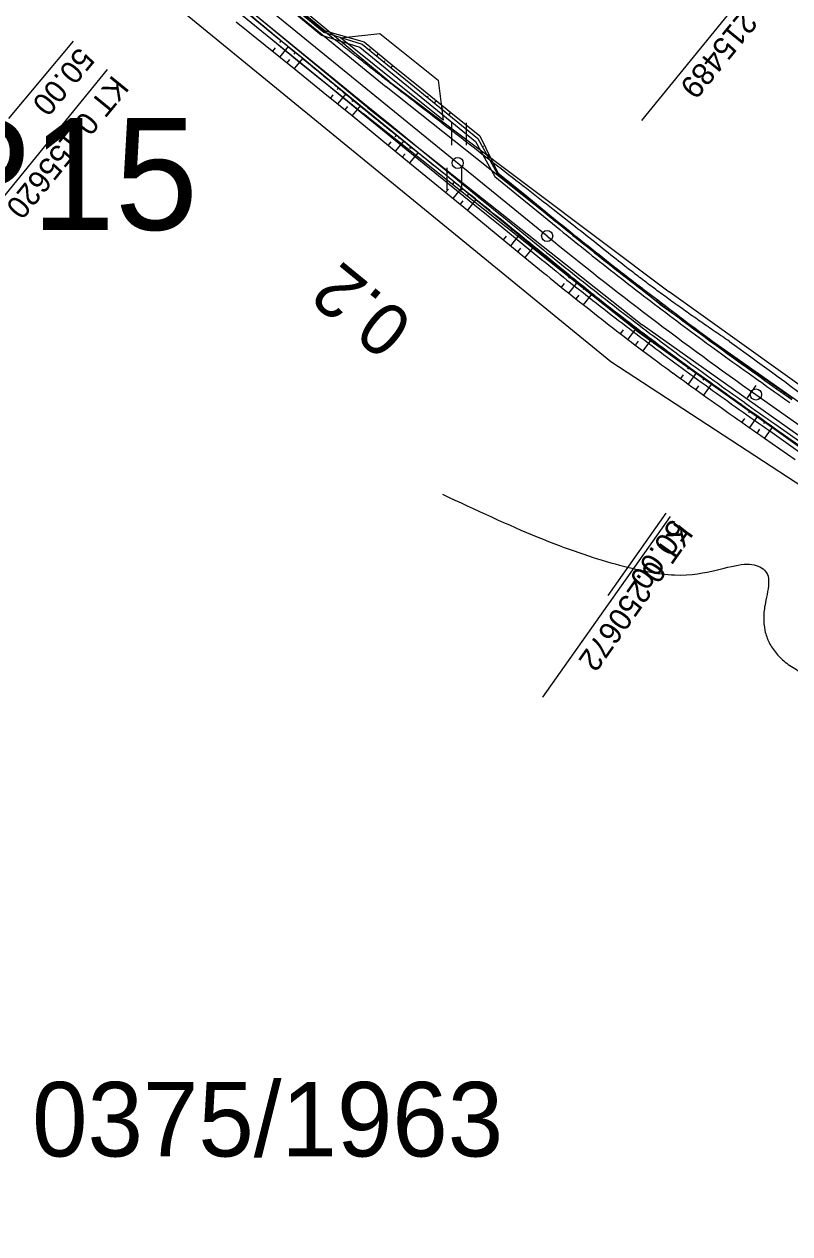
# Model space of a CAD drawing. Extents: x -495905 to -478420, y -1113297 to -1107716.
# Drawn here: x -480865.8 to -480763.1, y -1112853.9 to -1112691.6 of the extents above; entities that cross this region are included whole.
import ezdxf

# ---------------------------------------------------------------- set-up
doc = ezdxf.new("R2010")
doc.units = 0
for name, color, linetype in [('03_PC_OBJEKTY_NÁVRH', 7, 'Continuous'), ('03_PC_OBJEKTY_NÁVRH_PR', 7, 'Continuous'), ('2D_VRSTEVNICE', 7, 'Continuous'), ('C13_HATCH_SLOPE_L', 7, 'Continuous'), ('C13_HATCH_SLOPE_R', 7, 'Continuous'), ('C13_HECTOMETRY', 7, 'Continuous'), ('C13_HLBODY', 7, 'Continuous'), ('C13_HRANA_TELESO', 7, 'Continuous'), ('C13_KORUNA', 7, 'Continuous'), ('C13_OSA', 7, 'Continuous'), ('C13_PRIKOP', 7, 'Continuous'), ('C13_STANICENI', 7, 'Continuous'), ('C13_VOZOVKA', 7, 'Continuous'), ('C13_ZPEVKRAJ', 7, 'Continuous'), ('ODVODNĚNÍ PLOŠNÉ', 7, 'Continuous'), ('zamereni', 7, 'Continuous')]:
    doc.layers.add(name, color=color, linetype=linetype)

msp = doc.modelspace()

# ---------------------------------------------------------------- linework, layer by layer
at = {"layer": '03_PC_OBJEKTY_NÁVRH'}
msp.add_lwpolyline([(-480823.36, -1112693.41), (-480818.09, -1112692.83), (-480810.29, -1112699.1), (-480809.61, -1112704.45)], close=True, dxfattribs=at)
at = {"layer": '03_PC_OBJEKTY_NÁVRH_PR'}
msp.add_lwpolyline([(-480609.77, -1112943.11), (-480632.07, -1112906.22), (-480673.38, -1112848.12), (-480710, -1112791.67), (-480726.8, -1112776.25), (-480787.1, -1112736.87), (-480856.49, -1112680.15), (-480961.12, -1112584.33)], dxfattribs=at)
at = {"layer": '2D_VRSTEVNICE'}
for points in [[(-480771.17, -1112734.16), (-480779.9, -1112728.3), (-480793.89, -1112717.14), (-480815.86, -1112700.15), (-480816.66, -1112699.51), (-480816.89, -1112699.34), (-480817.79, -1112698.64), (-480823.93, -1112693.82), (-480824.35, -1112693.49), (-480841.09, -1112680.47), (-480855.77, -1112671.97)], [(-480856.68, -1112672.46), (-480837.03, -1112689.1), (-480825.38, -1112698.71), (-480823.08, -1112700.65), (-480820.65, -1112702.65)], [(-480788.76, -1112728.44), (-480789.73, -1112727.66), (-480804.05, -1112716), (-480813.49, -1112708.44), (-480814.98, -1112707.23), (-480817.53, -1112705.19), (-480820.02, -1112703.18), (-480820.65, -1112702.65)], [(-480709.03, -1112795.74), (-480711.34, -1112793.27), (-480713.63, -1112790.39), (-480720.47, -1112781.82), (-480725.41, -1112779.14), (-480733.41, -1112773.69), (-480743.37, -1112768.24), (-480741.88, -1112762.29), (-480747.7, -1112758.27), (-480747.76, -1112758.23), (-480750.59, -1112756.2), (-480750.82, -1112756.04), (-480756.97, -1112751.65), (-480757.52, -1112751.26), (-480777.84, -1112736.75), (-480779.09, -1112735.86), (-480779.42, -1112735.62), (-480783.57, -1112732.66), (-480788.76, -1112728.44)], [(-480771.17, -1112734.16), (-480751.52, -1112748.47), (-480745.8, -1112752.41), (-480745.7, -1112752.48), (-480744.82, -1112753.12), (-480744.05, -1112753.64), (-480743.57, -1112753.99), (-480734.48, -1112760.53), (-480729.1, -1112764.33), (-480720.98, -1112770.64), (-480717.26, -1112773.4), (-480714.5, -1112776.18)], [(-480809.7, -1112754.66), (-480782.38, -1112767.95), (-480764.44, -1112762), (-480767.97, -1112775.1), (-480755.6, -1112781.76), (-480745.36, -1112792.13), (-480741.84, -1112799.59), (-480728.59, -1112816.09), (-480720.89, -1112819.47), (-480707.79, -1112822.11), (-480700.86, -1112823.77), (-480695.04, -1112815.48), (-480696.66, -1112809.69), (-480705.86, -1112801.98)]]:
    msp.add_open_spline(points, degree=2, dxfattribs=at)
at = {"layer": 'C13_HATCH_SLOPE_L'}
for p, q in [((-480826.57, -1112691.87), (-480826.49, -1112691.78)), ((-480826.42, -1112691.69), (-480826.42, -1112691.69)), ((-480825.6, -1112692.66), (-480825.45, -1112692.48)), ((-480819.49, -1112695.06), (-480819.36, -1112694.9)), ((-480819.23, -1112694.75), (-480819.23, -1112694.75)), ((-480818.53, -1112695.85), (-480818.27, -1112695.54)), ((-480817.56, -1112696.64), (-480817.43, -1112696.49)), ((-480817.3, -1112696.33), (-480817.3, -1112696.33)), ((-480816.59, -1112697.43), (-480816.34, -1112697.12)), ((-480811.75, -1112701.39), (-480811.61, -1112701.22)), ((-480811.48, -1112701.06), (-480811.48, -1112701.06)), ((-480810.78, -1112702.18), (-480810.51, -1112701.84)), ((-480809.81, -1112702.97), (-480809.67, -1112702.8)), ((-480809.54, -1112702.63), (-480809.54, -1112702.63)), ((-480808.84, -1112703.76), (-480808.56, -1112703.42)), ((-480804.32, -1112708.09), (-480804.19, -1112707.95)), ((-480804.07, -1112707.8), (-480804.07, -1112707.8)), ((-480803.66, -1112709.27), (-480803.47, -1112709.03)), ((-480803.01, -1112710.45), (-480802.94, -1112710.36)), ((-480802.86, -1112710.27), (-480802.86, -1112710.27)), ((-480802.36, -1112711.63), (-480802.26, -1112711.51)), ((-480797.52, -1112715.58), (-480797.47, -1112715.52)), ((-480797.42, -1112715.46), (-480797.42, -1112715.46)), ((-480796.55, -1112716.37), (-480796.45, -1112716.25)), ((-480795.58, -1112717.16), (-480795.53, -1112717.1)), ((-480795.48, -1112717.04), (-480795.48, -1112717.04)), ((-480794.61, -1112717.95), (-480794.51, -1112717.83)), ((-480789.77, -1112721.86), (-480789.72, -1112721.8)), ((-480789.67, -1112721.73), (-480789.67, -1112721.73)), ((-480788.79, -1112722.63), (-480788.69, -1112722.5)), ((-480787.82, -1112723.41), (-480787.77, -1112723.34)), ((-480787.71, -1112723.27), (-480787.71, -1112723.27)), ((-480786.84, -1112724.18), (-480786.73, -1112724.04)), ((-480781.92, -1112727.99), (-480781.86, -1112727.91)), ((-480781.8, -1112727.83), (-480781.8, -1112727.83)), ((-480780.93, -1112728.74), (-480780.81, -1112728.58)), ((-480779.94, -1112729.49), (-480779.88, -1112729.41)), ((-480779.82, -1112729.33), (-480779.82, -1112729.33)), ((-480778.95, -1112730.24), (-480778.83, -1112730.08)), ((-480773.96, -1112733.96), (-480773.91, -1112733.89)), ((-480773.86, -1112733.83), (-480773.86, -1112733.83)), ((-480772.95, -1112734.69), (-480772.86, -1112734.56)), ((-480771.94, -1112735.42), (-480771.9, -1112735.36)), ((-480771.86, -1112735.3), (-480771.86, -1112735.3)), ((-480770.94, -1112736.15), (-480770.85, -1112736.03)), ((-480765.87, -1112739.77), (-480765.83, -1112739.71)), ((-480765.79, -1112739.66), (-480765.79, -1112739.66)), ((-480764.85, -1112740.49), (-480764.77, -1112740.38)), ((-480763.83, -1112741.21), (-480763.79, -1112741.15)), ((-480763.75, -1112741.1), (-480763.75, -1112741.1))]:
    msp.add_line(p, q, dxfattribs=at)
at = {"layer": 'C13_HATCH_SLOPE_R'}
for p, q in [((-480832.14, -1112694.74), (-480832.5, -1112695.18)), ((-480831.35, -1112693.77), (-480831.56, -1112694.03)), ((-480830.38, -1112694.57), (-480831.53, -1112695.97)), ((-480830.2, -1112696.31), (-480830.56, -1112696.76)), ((-480829.42, -1112695.36), (-480829.63, -1112695.61)), ((-480828.45, -1112696.15), (-480829.59, -1112697.54)), ((-480824.39, -1112701.06), (-480824.74, -1112701.49)), ((-480823.6, -1112700.1), (-480823.82, -1112700.36)), ((-480822.64, -1112700.89), (-480823.77, -1112702.28)), ((-480822.45, -1112702.64), (-480822.8, -1112703.07)), ((-480821.67, -1112701.68), (-480821.88, -1112701.94)), ((-480820.7, -1112702.47), (-480821.83, -1112703.85)), ((-480815.86, -1112706.42), (-480816.07, -1112706.68)), ((-480816.64, -1112707.38), (-480816.99, -1112707.81)), ((-480814.89, -1112707.21), (-480816.03, -1112708.61)), ((-480813.92, -1112708), (-480814.13, -1112708.26)), ((-480814.71, -1112708.96), (-480815.06, -1112709.4)), ((-480812.95, -1112708.79), (-480814.1, -1112710.2)), ((-480808.11, -1112712.74), (-480808.32, -1112713)), ((-480808.9, -1112713.72), (-480809.27, -1112714.17)), ((-480807.14, -1112713.53), (-480808.3, -1112714.95)), ((-480806.17, -1112714.32), (-480806.38, -1112714.58)), ((-480806.96, -1112715.29), (-480807.33, -1112715.74)), ((-480805.2, -1112715.11), (-480806.36, -1112716.53)), ((-480800.36, -1112719.07), (-480800.57, -1112719.32)), ((-480801.16, -1112720.04), (-480801.53, -1112720.5)), ((-480799.39, -1112719.86), (-480800.57, -1112721.3)), ((-480798.42, -1112720.65), (-480798.64, -1112720.91)), ((-480799.23, -1112721.63), (-480799.6, -1112722.09)), ((-480797.46, -1112721.44), (-480798.64, -1112722.89)), ((-480792.57, -1112725.38), (-480792.78, -1112725.64)), ((-480793.37, -1112726.38), (-480793.76, -1112726.86)), ((-480791.59, -1112726.16), (-480792.77, -1112727.65)), ((-480790.6, -1112726.94), (-480790.81, -1112727.2)), ((-480791.4, -1112727.95), (-480791.79, -1112728.44)), ((-480789.62, -1112727.72), (-480790.8, -1112729.22)), ((-480784.66, -1112731.56), (-480784.86, -1112731.83)), ((-480783.66, -1112732.32), (-480784.83, -1112733.86)), ((-480785.45, -1112732.59), (-480785.83, -1112733.1)), ((-480782.66, -1112733.08), (-480782.86, -1112733.35)), ((-480781.66, -1112733.84), (-480782.82, -1112735.39)), ((-480783.44, -1112734.12), (-480783.83, -1112734.63)), ((-480777.38, -1112738.62), (-480777.75, -1112739.13)), ((-480776.62, -1112737.58), (-480776.81, -1112737.85)), ((-480775.6, -1112738.32), (-480776.73, -1112739.87)), ((-480775.34, -1112740.1), (-480775.71, -1112740.6)), ((-480774.59, -1112739.06), (-480774.78, -1112739.33)), ((-480773.57, -1112739.8), (-480774.68, -1112741.34)), ((-480768.46, -1112743.44), (-480768.65, -1112743.72)), ((-480769.19, -1112744.48), (-480769.54, -1112744.98)), ((-480767.44, -1112744.16), (-480768.52, -1112745.69)), ((-480766.42, -1112744.88), (-480766.61, -1112745.16)), ((-480767.15, -1112745.92), (-480767.49, -1112746.41)), ((-480765.4, -1112745.6), (-480766.47, -1112747.13))]:
    msp.add_line(p, q, dxfattribs=at)
at = {"layer": 'C13_HECTOMETRY'}
msp.add_circle((-480807.65, -1112710.21), 0.75, dxfattribs=at)
at = {"layer": 'C13_HLBODY'}
for p, q in [((-480764.23, -1112681.5), (-480783.01, -1112704.51)), ((-480854.68, -1112697.65), (-480873.46, -1112720.66)), ((-480779.16, -1112757.62), (-480796.28, -1112781.89))]:
    msp.add_line(p, q, dxfattribs=at)
for centre in [(-480795.65, -1112720), (-480767.64, -1112741.27)]:
    msp.add_circle(centre, 0.75, dxfattribs=at)
at = {"layer": 'C13_HRANA_TELESO'}
for p, q in [((-480829.32, -1112689.31), (-480825.45, -1112692.48)), ((-480837.36, -1112691.25), (-480833.47, -1112694.4)), ((-480825.45, -1112692.48), (-480820.2, -1112693.95)), ((-480833.47, -1112694.4), (-480829.59, -1112697.54)), ((-480820.2, -1112693.95), (-480816.34, -1112697.12)), ((-480829.59, -1112697.54), (-480825.71, -1112700.71)), ((-480816.34, -1112697.12), (-480812.45, -1112700.27)), ((-480825.71, -1112700.71), (-480821.83, -1112703.85)), ((-480812.45, -1112700.27), (-480808.56, -1112703.42)), ((-480821.83, -1112703.85), (-480817.96, -1112707.02)), ((-480808.56, -1112703.42), (-480804.68, -1112706.56)), ((-480817.96, -1112707.02), (-480814.1, -1112710.2)), ((-480804.68, -1112706.56), (-480802.26, -1112711.51)), ((-480814.1, -1112710.2), (-480810.24, -1112713.38)), ((-480802.26, -1112711.51), (-480798.39, -1112714.67)), ((-480810.24, -1112713.38), (-480806.36, -1112716.53)), ((-480798.39, -1112714.67), (-480794.51, -1112717.83)), ((-480806.36, -1112716.53), (-480802.5, -1112719.71)), ((-480802.5, -1112719.71), (-480798.64, -1112722.89)), ((-480766.47, -1112747.13), (-480762.37, -1112750))]:
    msp.add_line(p, q, dxfattribs=at)
for centre, radius, start, end in [((-479854.49, -1111558.21), 1492.77, 230.97074, 231.16181), ((-480480.69, -1112331.7), 497.58, 231.4711, 232.0441), ((-479839.91, -1111553.15), 1512.43, 230.66162, 230.85246), ((-480481.55, -1112331.06), 497.56, 232.1669, 232.7398), ((-480477.87, -1112333.94), 504.15, 231.0592, 231.6322), ((-480479.76, -1112332.45), 497.55, 232.4794, 233.0524), ((-480477.7, -1112334.05), 504.17, 231.6102, 232.1832), ((-480476.49, -1112334.9), 497.57, 232.5817, 233.1547), ((-480479.43, -1112332.7), 504.19, 232.432, 233.0049), ((-480477.83, -1112333.86), 497.59, 233.3503, 233.9232), ((-480481.08, -1112331.47), 504.18, 233.2393, 233.8122), ((-480478.75, -1112333.18), 497.61, 234.0547, 234.6277), ((-480481.05, -1112331.51), 504.16, 233.8063, 234.3793), ((-480908.53, -1112943.44), 248.81, 54.1272, 55.2779), ((-480480.97, -1112331.6), 504.14, 234.3657, 234.9387), ((-480624, -1112539.18), 252.07, 234.4463, 235.5842)]:
    msp.add_arc(centre, radius, start, end, dxfattribs=at)
at = {"layer": 'C13_KORUNA'}
for p, q in [((-480836.19, -1112689.82), (-480832.32, -1112692.99)), ((-480829.48, -1112689.5), (-480825.6, -1112692.66)), ((-480832.32, -1112692.99), (-480828.45, -1112696.15)), ((-480825.6, -1112692.66), (-480820.46, -1112694.27)), ((-480820.46, -1112694.27), (-480816.59, -1112697.43)), ((-480828.45, -1112696.15), (-480824.57, -1112699.31)), ((-480816.59, -1112697.43), (-480812.72, -1112700.59)), ((-480824.57, -1112699.31), (-480820.7, -1112702.47)), ((-480812.72, -1112700.59), (-480808.84, -1112703.76)), ((-480820.7, -1112702.47), (-480816.83, -1112705.63)), ((-480808.84, -1112703.76), (-480804.97, -1112706.92)), ((-480816.83, -1112705.63), (-480812.95, -1112708.79)), ((-480804.97, -1112706.92), (-480802.36, -1112711.63)), ((-480812.95, -1112708.79), (-480809.08, -1112711.95)), ((-480809.08, -1112711.95), (-480805.2, -1112715.11)), ((-480802.36, -1112711.63), (-480798.48, -1112714.79)), ((-480805.2, -1112715.11), (-480801.33, -1112718.28)), ((-480798.48, -1112714.79), (-480794.61, -1112717.95)), ((-480801.33, -1112718.28), (-480797.46, -1112721.44)), ((-480765.4, -1112745.6), (-480761.31, -1112748.49))]:
    msp.add_line(p, q, dxfattribs=at)
for centre, radius, start, end in [((-479853.26, -1111558.79), 1493.25, 230.92027, 231.11134), ((-480479.52, -1112332.63), 497.75, 231.2996, 231.8726), ((-479847.61, -1111551.79), 1506.75, 230.92056, 231.11146), ((-480479.52, -1112332.63), 497.75, 231.8726, 232.4456), ((-480479.52, -1112332.63), 502.25, 231.2996, 231.8726), ((-480479.52, -1112332.63), 497.75, 232.4456, 233.0185), ((-480479.52, -1112332.63), 502.25, 231.8726, 232.4456), ((-480479.52, -1112332.63), 502.25, 232.4456, 233.0185), ((-480479.52, -1112332.63), 497.75, 233.0185, 233.5915), ((-480479.52, -1112332.63), 502.25, 233.0185, 233.5915), ((-480479.52, -1112332.63), 497.75, 233.5915, 234.1644), ((-480479.52, -1112332.63), 502.25, 233.5915, 234.1644), ((-480479.52, -1112332.63), 497.75, 234.1644, 234.7374), ((-480479.52, -1112332.63), 502.25, 234.1644, 234.7374), ((-480621.43, -1112537.11), 248.88, 234.234, 235.3844), ((-480622.72, -1112538.94), 251.12, 234.2384, 235.3799)]:
    msp.add_arc(centre, radius, start, end, dxfattribs=at)
at = {"layer": 'C13_OSA'}
for p, q in [((-480842.04, -1112682.15), (-480795.66, -1112720)), ((-480767.64, -1112741.27), (-480724.71, -1112771.54))]:
    msp.add_line(p, q, dxfattribs=at)
msp.add_arc((-480479.52, -1112332.63), 500, 230.7828, 234.8144, dxfattribs=at)
at = {"layer": 'C13_PRIKOP'}
for p, q in [((-480836.61, -1112690.34), (-480832.74, -1112693.5)), ((-480832.74, -1112693.5), (-480828.87, -1112696.66)), ((-480828.87, -1112696.66), (-480825, -1112699.83)), ((-480825, -1112699.83), (-480821.13, -1112702.99)), ((-480821.13, -1112702.99), (-480817.25, -1112706.16)), ((-480817.25, -1112706.16), (-480813.38, -1112709.32)), ((-480813.38, -1112709.32), (-480809.51, -1112712.48)), ((-480809.51, -1112712.48), (-480805.62, -1112715.63)), ((-480805.62, -1112715.63), (-480801.75, -1112718.79)), ((-480801.75, -1112718.79), (-480797.88, -1112721.95)), ((-480765.78, -1112746.15), (-480761.69, -1112749.03))]:
    msp.add_line(p, q, dxfattribs=at)
for centre, radius, start, end in [((-479846.77, -1111550.75), 1508.75, 230.9206, 231.11148), ((-480479.52, -1112332.63), 502.92, 231.2996, 231.8726), ((-480479.52, -1112332.63), 502.92, 231.8726, 232.4456), ((-480479.52, -1112332.63), 502.92, 232.4456, 233.0185), ((-480479.52, -1112332.63), 502.92, 233.0185, 233.5915), ((-480479.52, -1112332.63), 502.92, 233.5915, 234.1644), ((-480479.52, -1112332.63), 502.92, 234.1644, 234.7374), ((-480622.92, -1112539.22), 251.46, 234.239, 235.3792)]:
    msp.add_arc(centre, radius, start, end, dxfattribs=at)
at = {"layer": 'C13_STANICENI'}
for p, q in [((-480859.23, -1112693.88), (-480867.91, -1112704.22)), ((-480768.76, -1112741.7), (-480767.61, -1112740.07)), ((-480779.73, -1112757.21), (-480787.53, -1112768.24))]:
    msp.add_line(p, q, dxfattribs=at)
at = {"layer": 'C13_VOZOVKA'}
for p, q in [((-480835.88, -1112689.44), (-480832, -1112692.6)), ((-480829.79, -1112689.89), (-480825.92, -1112693.05)), ((-480832, -1112692.6), (-480828.13, -1112695.76)), ((-480825.92, -1112693.05), (-480820.78, -1112694.66)), ((-480820.78, -1112694.66), (-480816.91, -1112697.82)), ((-480828.13, -1112695.76), (-480824.26, -1112698.92)), ((-480816.91, -1112697.82), (-480813.03, -1112700.98)), ((-480824.26, -1112698.92), (-480820.38, -1112702.08)), ((-480813.03, -1112700.98), (-480809.16, -1112704.14)), ((-480820.38, -1112702.08), (-480816.51, -1112705.24)), ((-480809.16, -1112704.14), (-480805.28, -1112707.3)), ((-480816.51, -1112705.24), (-480812.64, -1112708.4)), ((-480805.28, -1112707.3), (-480802.67, -1112712.02)), ((-480812.64, -1112708.4), (-480808.76, -1112711.57)), ((-480808.76, -1112711.57), (-480804.89, -1112714.73)), ((-480802.67, -1112712.02), (-480798.8, -1112715.18)), ((-480804.89, -1112714.73), (-480801.01, -1112717.89)), ((-480798.8, -1112715.18), (-480794.93, -1112718.34)), ((-480801.01, -1112717.89), (-480797.14, -1112721.05)), ((-480765.11, -1112745.2), (-480761.02, -1112748.08))]:
    msp.add_line(p, q, dxfattribs=at)
for centre, radius, start, end in [((-479852.64, -1111558.01), 1494.75, 230.9203, 231.11135), ((-479848.23, -1111552.57), 1505.25, 230.92053, 231.11145), ((-480479.52, -1112332.63), 498.25, 231.2996, 231.8726), ((-480479.52, -1112332.63), 501.75, 231.2996, 231.8726), ((-480479.52, -1112332.63), 498.25, 231.8726, 232.4456), ((-480479.52, -1112332.63), 501.75, 231.8726, 232.4456), ((-480479.52, -1112332.63), 498.25, 232.4456, 233.0185), ((-480479.52, -1112332.63), 501.75, 232.4456, 233.0185), ((-480479.52, -1112332.63), 498.25, 233.0185, 233.5915), ((-480479.52, -1112332.63), 501.75, 233.0185, 233.5915), ((-480479.52, -1112332.63), 498.25, 233.5915, 234.1644), ((-480479.52, -1112332.63), 501.75, 233.5915, 234.1644), ((-480479.52, -1112332.63), 498.25, 234.1644, 234.7374), ((-480479.52, -1112332.63), 501.75, 234.1644, 234.7374), ((-480621.57, -1112537.31), 249.12, 234.2345, 235.3839), ((-480622.58, -1112538.74), 250.88, 234.2379, 235.3804)]:
    msp.add_arc(centre, radius, start, end, dxfattribs=at)
at = {"layer": 'C13_ZPEVKRAJ'}
for p, q in [((-480835.88, -1112689.44), (-480832, -1112692.6)), ((-480829.79, -1112689.89), (-480825.92, -1112693.05)), ((-480832, -1112692.6), (-480828.13, -1112695.76)), ((-480825.92, -1112693.05), (-480820.78, -1112694.66)), ((-480820.78, -1112694.66), (-480816.91, -1112697.82)), ((-480828.13, -1112695.76), (-480824.26, -1112698.92)), ((-480816.91, -1112697.82), (-480813.03, -1112700.98)), ((-480824.26, -1112698.92), (-480820.38, -1112702.08)), ((-480813.03, -1112700.98), (-480809.16, -1112704.14)), ((-480820.38, -1112702.08), (-480816.51, -1112705.24)), ((-480809.16, -1112704.14), (-480805.28, -1112707.3)), ((-480816.51, -1112705.24), (-480812.64, -1112708.4)), ((-480805.28, -1112707.3), (-480802.67, -1112712.02)), ((-480812.64, -1112708.4), (-480808.76, -1112711.57)), ((-480808.76, -1112711.57), (-480804.89, -1112714.73)), ((-480802.67, -1112712.02), (-480798.8, -1112715.18)), ((-480804.89, -1112714.73), (-480801.01, -1112717.89)), ((-480798.8, -1112715.18), (-480794.93, -1112718.34)), ((-480801.01, -1112717.89), (-480797.14, -1112721.05)), ((-480765.11, -1112745.2), (-480761.02, -1112748.08))]:
    msp.add_line(p, q, dxfattribs=at)
for centre, radius, start, end in [((-479852.64, -1111558.01), 1494.75, 230.9203, 231.11135), ((-479848.23, -1111552.57), 1505.25, 230.92053, 231.11145), ((-480479.52, -1112332.63), 498.25, 231.2996, 231.8726), ((-480479.52, -1112332.63), 501.75, 231.2996, 231.8726), ((-480479.52, -1112332.63), 498.25, 231.8726, 232.4456), ((-480479.52, -1112332.63), 501.75, 231.8726, 232.4456), ((-480479.52, -1112332.63), 498.25, 232.4456, 233.0185), ((-480479.52, -1112332.63), 501.75, 232.4456, 233.0185), ((-480479.52, -1112332.63), 498.25, 233.0185, 233.5915), ((-480479.52, -1112332.63), 501.75, 233.0185, 233.5915), ((-480479.52, -1112332.63), 498.25, 233.5915, 234.1644), ((-480479.52, -1112332.63), 501.75, 233.5915, 234.1644), ((-480479.52, -1112332.63), 498.25, 234.1644, 234.7374), ((-480479.52, -1112332.63), 501.75, 234.1644, 234.7374), ((-480621.57, -1112537.31), 249.12, 234.2345, 235.3839), ((-480622.58, -1112538.74), 250.88, 234.2379, 235.3804)]:
    msp.add_arc(centre, radius, start, end, dxfattribs=at)
at = {"layer": 'zamereni'}
for p, q in [((-480816.84, -1112699.26), (-480861.03, -1112662.56)), ((-480861.94, -1112663.4), (-480817.26, -1112699.97)), ((-480819.74, -1112702.78), (-480864.54, -1112665.85)), ((-480865.29, -1112666.89), (-480820.31, -1112703.6)), ((-480780.54, -1112729.16), (-480817.26, -1112699.97)), ((-480816.84, -1112699.26), (-480779.3, -1112727.49)), ((-480819.74, -1112702.78), (-480782.9, -1112731.94)), ((-480783.62, -1112732.71), (-480820.31, -1112703.6)), ((-480808.5, -1112704.83), (-480808.5, -1112707.83)), ((-480806.46, -1112707.83), (-480806.46, -1112704.83)), ((-480809.13, -1112710.85), (-480809.13, -1112713.85)), ((-480807.09, -1112713.85), (-480807.09, -1112710.85)), ((-480743.04, -1112753.41), (-480779.3, -1112727.49)), ((-480780.54, -1112729.16), (-480744.22, -1112754.7)), ((-480746.69, -1112757.58), (-480782.9, -1112731.94)), ((-480783.62, -1112732.71), (-480747.79, -1112758.33))]:
    msp.add_line(p, q, dxfattribs=at)

# ---------------------------------------------------------------- texts
at = {"layer": '03_PC_OBJEKTY_NÁVRH_PR'}
msp.add_text('CP15', height=15, dxfattribs=at).set_placement((-480892.68, -1112719.18))
at = {"layer": 'C13_HECTOMETRY'}
msp.add_text('0.2', height=7, rotation=140.7371, dxfattribs=at).set_placement((-480813.3, -1112731.43))
at = {"layer": 'C13_HLBODY'}
for s, height, rotation, p in [('TK 0.215489', 3, 230.7828, (-480763.46, -1112682.13)), ('KT 0.155620', 3, 230.7828, (-480853.91, -1112698.28)), ('KT 0.250672', 2.999, 234.8144, (-480778.34, -1112758.19))]:
    msp.add_text(s, height=height, rotation=rotation, dxfattribs=at).set_placement(p)
at = {"layer": 'C13_STANICENI'}
for rotation, p in [(229.9777, (-480858.46, -1112694.52)), (234.7374, (-480778.92, -1112757.79))]:
    msp.add_text('50.00', height=2.999, rotation=rotation, dxfattribs=at).set_placement(p)
at = {"layer": 'ODVODNĚNÍ PLOŠNÉ'}
msp.add_text('0375/1963', height=10, dxfattribs=at).set_placement((-480864.76, -1112843.51))

doc.saveas('drawing.dxf')
